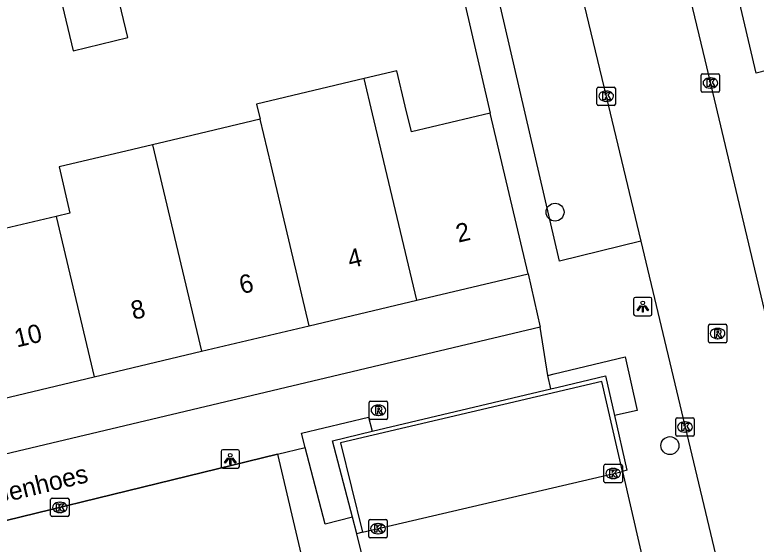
# Model space of a CAD drawing. Extents: x 158038 to 159242, y 380133 to 381214.
# Drawn here: x 158854.56 to 158894.89, y 380649.33 to 380678.11 of the extents above; entities that cross this region are included whole.
import ezdxf

# ---------------------------------------------------------------- set-up
doc = ezdxf.new("R2010")
doc.units = 0
for name, color, linetype in [('IMGEO_Boom', 7, 'Continuous'), ('IMGEO_Kolk', 7, 'Continuous'), ('IMGEO_Lichtpunt', 7, 'Continuous'), ('IMGEO_Muur', 7, 'Continuous'), ('IMGEO_Openbare_ruimte_label', 7, 'Continuous'), ('IMGEO_Pand', 7, 'Continuous'), ('IMGEO_Pand_nummerreeks', 7, 'Continuous'), ('IMGEO_Parkeervlak_open', 7, 'Continuous'), ('IMGEO_Rijbaan_lokaal_open', 7, 'Continuous'), ('IMGEO_Rioolput', 7, 'Continuous'), ('IMGEO_Voetpad_open', 7, 'Continuous')]:
    doc.layers.add(name, color=color, linetype=linetype)

msp = doc.modelspace()

# ---------------------------------------------------------------- linework, layer by layer
at = {"layer": 'IMGEO_Boom'}
for centre in [(158883.945, 380667.383), (158890.192, 380654.69)]:
    msp.add_circle(centre, 0.489, dxfattribs=at)
at = {"layer": 'IMGEO_Kolk'}
for p, q in [((158891.898, 380673.98), (158891.898, 380674.832)), ((158891.973, 380674.906), (158892.825, 380674.906)), ((158892.386, 380674.686), (158892.411, 380674.686)), ((158892.899, 380674.832), (158892.899, 380673.98)), ((158886.302, 380674.187), (158887.154, 380674.187)), ((158886.227, 380673.261), (158886.227, 380674.113)), ((158886.715, 380673.967), (158886.74, 380673.967)), ((158887.228, 380674.113), (158887.228, 380673.261)), ((158892.825, 380673.906), (158891.973, 380673.906)), ((158892.409, 380674.126), (158892.384, 380674.126)), ((158886.738, 380673.407), (158886.713, 380673.407)), ((158887.154, 380673.187), (158886.302, 380673.187)), ((158890.514, 380655.278), (158890.514, 380656.13)), ((158890.589, 380656.204), (158891.441, 380656.204)), ((158891.515, 380656.13), (158891.515, 380655.278)), ((158891.002, 380655.984), (158891.027, 380655.984)), ((158891.441, 380655.204), (158890.589, 380655.204)), ((158891.025, 380655.424), (158891, 380655.424)), ((158886.606, 380652.749), (158886.606, 380653.601)), ((158886.681, 380653.675), (158887.533, 380653.675)), ((158887.607, 380653.601), (158887.607, 380652.749)), ((158887.094, 380653.455), (158887.119, 380653.455)), ((158887.117, 380652.895), (158887.092, 380652.895)), ((158887.533, 380652.675), (158886.681, 380652.675)), ((158856.505, 380650.905), (158856.505, 380651.757)), ((158856.58, 380651.831), (158857.432, 380651.831)), ((158856.993, 380651.611), (158857.018, 380651.611)), ((158857.506, 380651.757), (158857.506, 380650.905)), ((158857.432, 380650.831), (158856.58, 380650.831)), ((158857.016, 380651.051), (158856.991, 380651.051)), ((158873.812, 380649.751), (158873.812, 380650.603)), ((158873.887, 380650.677), (158874.739, 380650.677)), ((158874.3, 380650.457), (158874.325, 380650.457)), ((158874.813, 380650.603), (158874.813, 380649.751)), ((158874.739, 380649.677), (158873.887, 380649.677)), ((158874.323, 380649.897), (158874.298, 380649.897))]:
    msp.add_line(p, q, dxfattribs=at)
for points in [[(158891.898, 380673.98), (158891.898, 380674.832)], [(158891.973, 380674.906), (158892.825, 380674.906)], [(158892.219, 380674.606), (158892.342, 380674.606), (158892.342, 380674.455), (158892.472, 380674.606), (158892.636, 380674.606), (158892.49, 380674.455), (158892.643, 380674.206), (158892.491, 380674.206), (158892.406, 380674.37), (158892.342, 380674.303), (158892.342, 380674.206), (158892.219, 380674.206), (158892.219, 380674.606)], [(158892.899, 380674.832), (158892.899, 380673.98)], [(158886.302, 380674.187), (158887.154, 380674.187)], [(158886.227, 380673.261), (158886.227, 380674.113)], [(158886.548, 380673.887), (158886.671, 380673.887), (158886.671, 380673.736), (158886.801, 380673.887), (158886.965, 380673.887), (158886.819, 380673.736), (158886.972, 380673.487), (158886.82, 380673.487), (158886.735, 380673.651), (158886.671, 380673.584), (158886.671, 380673.487), (158886.548, 380673.487), (158886.548, 380673.887)], [(158887.228, 380674.113), (158887.228, 380673.261)], [(158892.825, 380673.906), (158891.973, 380673.906)], [(158887.154, 380673.187), (158886.302, 380673.187)], [(158890.514, 380655.278), (158890.514, 380656.13)], [(158890.589, 380656.204), (158891.441, 380656.204)], [(158891.515, 380656.13), (158891.515, 380655.278)], [(158890.835, 380655.904), (158890.958, 380655.904), (158890.958, 380655.753), (158891.088, 380655.904), (158891.252, 380655.904), (158891.106, 380655.753), (158891.259, 380655.504), (158891.107, 380655.504), (158891.022, 380655.668), (158890.958, 380655.601), (158890.958, 380655.504), (158890.835, 380655.504), (158890.835, 380655.904)], [(158891.441, 380655.204), (158890.589, 380655.204)], [(158886.606, 380652.749), (158886.606, 380653.601)], [(158886.681, 380653.675), (158887.533, 380653.675)], [(158887.607, 380653.601), (158887.607, 380652.749)], [(158886.927, 380653.375), (158887.05, 380653.375), (158887.05, 380653.224), (158887.18, 380653.375), (158887.344, 380653.375), (158887.198, 380653.224), (158887.351, 380652.975), (158887.199, 380652.975), (158887.114, 380653.139), (158887.05, 380653.072), (158887.05, 380652.975), (158886.927, 380652.975), (158886.927, 380653.375)], [(158887.533, 380652.675), (158886.681, 380652.675)], [(158856.505, 380650.905), (158856.505, 380651.757)], [(158856.58, 380651.831), (158857.432, 380651.831)], [(158857.506, 380651.757), (158857.506, 380650.905)], [(158856.826, 380651.531), (158856.949, 380651.531), (158856.949, 380651.38), (158857.079, 380651.531), (158857.243, 380651.531), (158857.097, 380651.38), (158857.25, 380651.131), (158857.098, 380651.131), (158857.013, 380651.295), (158856.949, 380651.228), (158856.949, 380651.131), (158856.826, 380651.131), (158856.826, 380651.531)], [(158857.432, 380650.831), (158856.58, 380650.831)], [(158873.812, 380649.751), (158873.812, 380650.603)], [(158873.887, 380650.677), (158874.739, 380650.677)], [(158874.133, 380650.377), (158874.256, 380650.377), (158874.256, 380650.226), (158874.386, 380650.377), (158874.55, 380650.377), (158874.404, 380650.226), (158874.557, 380649.977), (158874.405, 380649.977), (158874.32, 380650.141), (158874.256, 380650.074), (158874.256, 380649.977), (158874.133, 380649.977), (158874.133, 380650.377)], [(158874.813, 380650.603), (158874.813, 380649.751)], [(158874.739, 380649.677), (158873.887, 380649.677)]]:
    msp.add_lwpolyline(points, dxfattribs=at)
for centre, start, end in [((158891.975, 380674.83), 91.552, 178.448), ((158891.975, 380674.83), 91.552, 178.448), ((158892.823, 380674.83), 1.552, 88.448), ((158892.823, 380674.83), 1.552, 88.448), ((158886.304, 380674.111), 91.552, 178.448), ((158886.304, 380674.111), 91.552, 178.448), ((158887.152, 380674.111), 1.552, 88.448), ((158887.152, 380674.111), 1.552, 88.448), ((158891.975, 380673.982), 181.552, 268.448), ((158891.975, 380673.982), 181.552, 268.448), ((158892.823, 380673.982), 271.552, 358.448), ((158892.823, 380673.982), 271.552, 358.448), ((158886.304, 380673.263), 181.552, 268.448), ((158886.304, 380673.263), 181.552, 268.448), ((158887.152, 380673.263), 271.552, 358.448), ((158887.152, 380673.263), 271.552, 358.448), ((158890.591, 380656.128), 91.552, 178.448), ((158890.591, 380656.128), 91.552, 178.448), ((158891.439, 380656.128), 1.552, 88.448), ((158891.439, 380656.128), 1.552, 88.448), ((158890.591, 380655.28), 181.552, 268.448), ((158890.591, 380655.28), 181.552, 268.448), ((158891.439, 380655.28), 271.552, 358.448), ((158891.439, 380655.28), 271.552, 358.448), ((158886.683, 380653.599), 91.552, 178.448), ((158886.683, 380653.599), 91.552, 178.448), ((158887.531, 380653.599), 1.552, 88.448), ((158887.531, 380653.599), 1.552, 88.448), ((158886.683, 380652.751), 181.552, 268.448), ((158886.683, 380652.751), 181.552, 268.448), ((158887.531, 380652.751), 271.552, 358.448), ((158887.531, 380652.751), 271.552, 358.448), ((158856.582, 380651.755), 91.552, 178.448), ((158856.582, 380651.755), 91.552, 178.448), ((158857.43, 380651.755), 1.552, 88.448), ((158857.43, 380651.755), 1.552, 88.448), ((158856.582, 380650.907), 181.552, 268.448), ((158856.582, 380650.907), 181.552, 268.448), ((158857.43, 380650.907), 271.552, 358.448), ((158857.43, 380650.907), 271.552, 358.448), ((158873.889, 380650.601), 91.552, 178.448), ((158873.889, 380650.601), 91.552, 178.448), ((158874.737, 380650.601), 1.552, 88.448), ((158874.737, 380650.601), 1.552, 88.448), ((158873.889, 380649.753), 181.552, 268.448), ((158873.889, 380649.753), 181.552, 268.448), ((158874.737, 380649.753), 271.552, 358.448), ((158874.737, 380649.753), 271.552, 358.448)]:
    msp.add_arc(centre, 0.0765, start, end, dxfattribs=at)
for centre, major_axis, ratio, start_param, end_param in [((158892.385, 380674.406), (-0.387, 0.002), 0.722429, 4.712389, 7.853982), ((158892.41, 380674.406), (-0.39, 0.002), 0.717154, 1.570796, 4.712389), ((158886.714, 380673.687), (-0.387, 0.002), 0.722429, 4.712389, 7.853982), ((158886.739, 380673.687), (-0.39, 0.002), 0.717154, 1.570796, 4.712389), ((158891.001, 380655.704), (-0.387, 0.002), 0.722429, 4.712389, 7.853982), ((158891.026, 380655.704), (-0.39, 0.002), 0.717154, 1.570796, 4.712389), ((158887.093, 380653.175), (-0.387, 0.002), 0.722429, 4.712389, 7.853982), ((158887.118, 380653.175), (-0.39, 0.002), 0.717154, 1.570796, 4.712389), ((158856.992, 380651.331), (-0.387, 0.002), 0.722429, 4.712389, 7.853982), ((158857.017, 380651.331), (-0.39, 0.002), 0.717154, 1.570796, 4.712389), ((158874.299, 380650.177), (-0.387, 0.002), 0.722429, 4.712389, 7.853982), ((158874.324, 380650.177), (-0.39, 0.002), 0.717154, 1.570796, 4.712389)]:
    msp.add_ellipse(centre, major_axis=major_axis, ratio=ratio, start_param=start_param, end_param=end_param, dxfattribs=at)
at = {"layer": 'IMGEO_Lichtpunt'}
for p, q in [((158888.22, 380662.651), (158888.22, 380661.844)), ((158888.22, 380662.651), (158888.22, 380661.844)), ((158889.122, 380662.746), (158888.314, 380662.746)), ((158889.122, 380662.746), (158888.314, 380662.746)), ((158889.216, 380661.844), (158889.216, 380662.651)), ((158889.216, 380661.844), (158889.216, 380662.651)), ((158888.314, 380661.75), (158889.122, 380661.75)), ((158888.314, 380661.75), (158889.122, 380661.75)), ((158865.777, 380654.371), (158865.777, 380653.564)), ((158865.777, 380654.371), (158865.777, 380653.564)), ((158866.679, 380654.466), (158865.871, 380654.466)), ((158866.679, 380654.466), (158865.871, 380654.466)), ((158866.773, 380653.564), (158866.773, 380654.371)), ((158866.773, 380653.564), (158866.773, 380654.371)), ((158865.871, 380653.47), (158866.679, 380653.47)), ((158865.871, 380653.47), (158866.679, 380653.47))]:
    msp.add_line(p, q, dxfattribs=at)
for points in [[(158888.594, 380662.315), (158888.633, 380662.287), (158888.445, 380662.025), (158888.407, 380662.052), (158888.594, 380662.315)], [(158888.696, 380662.267), (158888.743, 380662.267), (158888.743, 380661.945), (158888.696, 380661.945), (158888.696, 380662.267)], [(158888.806, 380662.287), (158888.844, 380662.314), (158889.031, 380662.052), (158888.992, 380662.024), (158888.806, 380662.287)], [(158866.151, 380654.035), (158866.19, 380654.007), (158866.002, 380653.745), (158865.964, 380653.772), (158866.151, 380654.035)], [(158866.253, 380653.987), (158866.3, 380653.987), (158866.3, 380653.665), (158866.253, 380653.665), (158866.253, 380653.987)], [(158866.363, 380654.007), (158866.401, 380654.034), (158866.588, 380653.772), (158866.549, 380653.744), (158866.363, 380654.007)]]:
    msp.add_lwpolyline(points, dxfattribs=at)
for centre in [(158888.719, 380662.449), (158866.276, 380654.169)]:
    msp.add_circle(centre, 0.0994, dxfattribs=at)
for centre, start, end in [((158888.314, 380662.651), 90, 180), ((158888.314, 380662.651), 90, 180), ((158889.122, 380662.651), 0, 90), ((158889.122, 380662.651), 0, 90), ((158888.314, 380661.844), 180, 270), ((158888.314, 380661.844), 180, 270), ((158889.122, 380661.844), 270, 0), ((158889.122, 380661.844), 270, 360), ((158865.871, 380654.371), 90, 180), ((158865.871, 380654.371), 90, 180), ((158866.679, 380654.371), 0, 90), ((158866.679, 380654.371), 0, 90), ((158865.871, 380653.564), 180, 270), ((158865.871, 380653.564), 180, 270), ((158866.679, 380653.564), 270, 0), ((158866.679, 380653.564), 270, 360)]:
    msp.add_arc(centre, 0.0946, start, end, dxfattribs=at)
at = {"layer": 'IMGEO_Muur'}
for points in [[(158883.71, 380657.78), (158884.107, 380657.874), (158886.697, 380658.49), (158887.185, 380656.326)], [(158887.612, 380653.292), (158886.483, 380658.174), (158872.273, 380654.85), (158873.465, 380649.977)], [(158873.996, 380655.471), (158883.71, 380657.78)], [(158887.185, 380656.326), (158887.857, 380653.351), (158887.612, 380653.292)], [(158872.917, 380650.809), (158871.845, 380654.96), (158873.996, 380655.471)], [(158868.851, 380654.224), (158846.717, 380648.817), (158848.057, 380642.926)], [(158873.154, 380649.889), (158872.917, 380650.809)], [(158873.465, 380649.977), (158873.154, 380649.889)]]:
    msp.add_lwpolyline(points, dxfattribs=at)
at = {"layer": 'IMGEO_Pand'}
for points in [[(158857.039, 380679.05), (158857.735, 380676.156), (158860.712, 380676.872), (158860.016, 380679.766)], [(158880.411, 380672.758), (158876.127, 380671.742), (158875.794, 380673.144), (158875.337, 380675.072), (158873.558, 380674.65)], [(158873.558, 380674.65), (158867.707, 380673.262), (158867.902, 380672.441)], [(158876.418, 380662.592), (158874.015, 380672.722), (158873.558, 380674.65)], [(158882.482, 380664.03), (158880.411, 380672.758)], [(158867.902, 380672.441), (158863.806, 380671.468), (158862.053, 380671.052)], [(158870.568, 380661.204), (158868.495, 380669.942), (158867.902, 380672.441)], [(158856.799, 380667.152), (158852.77, 380666.196), (158851.613, 380671.076), (158849.793, 380670.644)], [(158862.053, 380671.052), (158860.295, 380670.635), (158858.894, 380670.302), (158856.959, 380669.843), (158857.555, 380667.331), (158856.799, 380667.152)], [(158862.053, 380671.052), (158864.717, 380659.817)], [(158856.799, 380667.152), (158858.868, 380658.429)], [(158876.418, 380662.592), (158882.482, 380664.03)], [(158870.568, 380661.204), (158876.418, 380662.592)], [(158864.717, 380659.817), (158870.568, 380661.204)], [(158858.868, 380658.429), (158864.717, 380659.817)], [(158853.019, 380657.042), (158858.868, 380658.429)]]:
    msp.add_lwpolyline(points, dxfattribs=at)
at = {"layer": 'IMGEO_Parkeervlak_open'}
for points in [[(158898.765, 380675.932), (158894.884, 380674.937), (158885.832, 380713.512)], [(158888.607, 380665.81), (158884.194, 380664.716), (158874.265, 380707.475)], [(158878.498, 380681.087), (158880.411, 380672.758)], [(158882.482, 380664.03), (158883.144, 380661.126)], [(158883.545, 380658.509), (158883.894, 380658.592), (158887.758, 380659.51), (158888.415, 380656.604), (158887.185, 380656.326)]]:
    msp.add_lwpolyline(points, dxfattribs=at)
at = {"layer": 'IMGEO_Rijbaan_lokaal_open'}
for points in [[(158883.169, 380712.856), (158886.425, 380699.287), (158892.098, 380675.667), (158898.523, 380648.555), (158934.704, 380657.083), (158975.044, 380666.574), (158968.647, 380694.592), (158966.776, 380702.764), (158964.624, 380711.769), (158961.403, 380725.779)], [(158878.455, 380708.443), (158880.766, 380698.446), (158886.732, 380673.674), (158888.607, 380665.81)], [(158888.607, 380665.81), (158894.247, 380642.152)], [(158873.465, 380649.977), (158887.612, 380653.292)], [(158887.612, 380653.292), (158889.03, 380647.14)], [(158874.644, 380643.86), (158873.154, 380649.889)]]:
    msp.add_lwpolyline(points, dxfattribs=at)
at = {"layer": 'IMGEO_Rioolput'}
for p, q in [((158892.362, 380661.285), (158893.214, 380661.285)), ((158892.287, 380660.359), (158892.287, 380661.211)), ((158892.775, 380661.065), (158892.8, 380661.065)), ((158893.288, 380661.211), (158893.288, 380660.359)), ((158892.798, 380660.505), (158892.773, 380660.505)), ((158893.214, 380660.285), (158892.362, 380660.285)), ((158873.836, 380656.188), (158873.836, 380657.04)), ((158873.911, 380657.114), (158874.763, 380657.114)), ((158874.324, 380656.894), (158874.349, 380656.894)), ((158874.837, 380657.04), (158874.837, 380656.188)), ((158874.763, 380656.114), (158873.911, 380656.114)), ((158874.347, 380656.334), (158874.322, 380656.334))]:
    msp.add_line(p, q, dxfattribs=at)
for points in [[(158892.362, 380661.285), (158893.214, 380661.285)], [(158892.287, 380660.359), (158892.287, 380661.211)], [(158892.876, 380660.983), (158892.624, 380660.985), (158892.624, 380660.585)], [(158892.802, 380660.904), (158892.748, 380660.904), (158892.748, 380660.823)], [(158893.288, 380661.211), (158893.288, 380660.359)], [(158892.624, 380660.585), (158892.748, 380660.585), (158892.748, 380660.747), (158892.759, 380660.747)], [(158892.748, 380660.823), (158892.8, 380660.823)], [(158892.806, 380660.718), (158892.877, 380660.585), (158893.017, 380660.585), (158892.952, 380660.711)], [(158893.214, 380660.285), (158892.362, 380660.285)], [(158873.836, 380656.188), (158873.836, 380657.04)], [(158873.911, 380657.114), (158874.763, 380657.114)], [(158874.425, 380656.812), (158874.173, 380656.814), (158874.173, 380656.414)], [(158874.837, 380657.04), (158874.837, 380656.188)], [(158874.173, 380656.414), (158874.297, 380656.414), (158874.297, 380656.576), (158874.308, 380656.576)], [(158874.351, 380656.733), (158874.297, 380656.733), (158874.297, 380656.652)], [(158874.297, 380656.652), (158874.349, 380656.652)], [(158874.355, 380656.547), (158874.426, 380656.414), (158874.566, 380656.414), (158874.501, 380656.54)], [(158874.763, 380656.114), (158873.911, 380656.114)]]:
    msp.add_lwpolyline(points, dxfattribs=at)
for centre, radius, start, end in [((158892.364, 380661.209), 0.0765, 91.552, 178.448), ((158892.364, 380661.209), 0.0765, 91.552, 178.448), ((158893.212, 380661.209), 0.0765, 1.552, 88.448), ((158893.212, 380661.209), 0.0765, 1.552, 88.448), ((158892.784, 380661.012), 0.19, 274.7715, 282.9687), ((158892.808, 380660.808), 0.0964, 77.0061, 93.1865), ((158892.822, 380660.865), 0.0378, 276.6634, 79.6772), ((158892.875, 380660.873), 0.109, 350.3612, 89.416), ((158892.873, 380660.873), 0.112, 277.5842, 350.9817), ((158892.758, 380660.694), 0.0533, 26.0293, 88.6989), ((158892.857, 380660.658), 0.108, 29.5134, 73.7905), ((158892.364, 380660.361), 0.0765, 181.552, 268.448), ((158892.364, 380660.361), 0.0765, 181.552, 268.448), ((158893.212, 380660.361), 0.0765, 271.552, 358.448), ((158893.212, 380660.361), 0.0765, 271.552, 358.448), ((158873.913, 380657.038), 0.0765, 91.552, 178.448), ((158873.913, 380657.038), 0.0765, 91.552, 178.448), ((158874.424, 380656.702), 0.109, 350.3612, 89.416), ((158874.761, 380657.038), 0.0765, 1.552, 88.448), ((158874.761, 380657.038), 0.0765, 1.552, 88.448), ((158874.307, 380656.523), 0.0533, 26.0293, 88.6989), ((158874.333, 380656.841), 0.19, 274.7715, 282.9687), ((158874.357, 380656.637), 0.0964, 77.0061, 93.1865), ((158874.371, 380656.694), 0.0378, 276.6634, 79.6772), ((158874.422, 380656.702), 0.112, 277.5842, 350.9817), ((158874.406, 380656.487), 0.108, 29.5134, 73.7905), ((158873.913, 380656.19), 0.0765, 181.552, 268.448), ((158873.913, 380656.19), 0.0765, 181.552, 268.448), ((158874.761, 380656.19), 0.0765, 271.552, 358.448), ((158874.761, 380656.19), 0.0765, 271.552, 358.448)]:
    msp.add_arc(centre, radius, start, end, dxfattribs=at)
for centre, major_axis, ratio, start_param, end_param in [((158892.774, 380660.785), (-0.387, 0.002), 0.722429, 4.712389, 7.853982), ((158892.799, 380660.785), (-0.39, 0.002), 0.717154, 1.570796, 4.712389), ((158874.323, 380656.614), (-0.387, 0.002), 0.722429, 4.712389, 7.853982), ((158874.348, 380656.614), (-0.39, 0.002), 0.717154, 1.570796, 4.712389)]:
    msp.add_ellipse(centre, major_axis=major_axis, ratio=ratio, start_param=start_param, end_param=end_param, dxfattribs=at)
at = {"layer": 'IMGEO_Voetpad_open'}
for points in [[(158883.144, 380661.126), (158833.578, 380649.37)], [(158883.545, 380658.509), (158883.144, 380661.126)], [(158883.71, 380657.78), (158883.545, 380658.509)], [(158870.359, 380654.595), (158870.158, 380655.374), (158873.797, 380656.239), (158873.996, 380655.471)], [(158868.851, 380654.224), (158870.359, 380654.595)], [(158872.917, 380650.809), (158871.435, 380650.426), (158870.359, 380654.595)], [(158848.057, 380642.926), (158846.717, 380648.817), (158868.851, 380654.224)], [(158868.851, 380654.224), (158874.43, 380630.478), (158877.817, 380631.304), (158887.35, 380590.625)]]:
    msp.add_lwpolyline(points, dxfattribs=at)

# ---------------------------------------------------------------- texts
at = {"layer": 'IMGEO_Openbare_ruimte_label'}
msp.add_text('Genhoes', height=1, rotation=13.7165, dxfattribs=at).set_placement((158853.34, 380651.433))
at = {"layer": 'IMGEO_Pand_nummerreeks'}
for s, rotation, p in [('2', 13.3429, (158878.683, 380665.72)), ('4', 13.3442, (158872.791, 380664.322)), ('6', 13.3442, (158866.896, 380662.923)), ('8', 13.3442, (158861.005, 380661.526)), ('10', 13.3429, (158854.662, 380660.021))]:
    msp.add_text(s, height=1, rotation=rotation, dxfattribs=at).set_placement(p)

doc.saveas('drawing.dxf')
